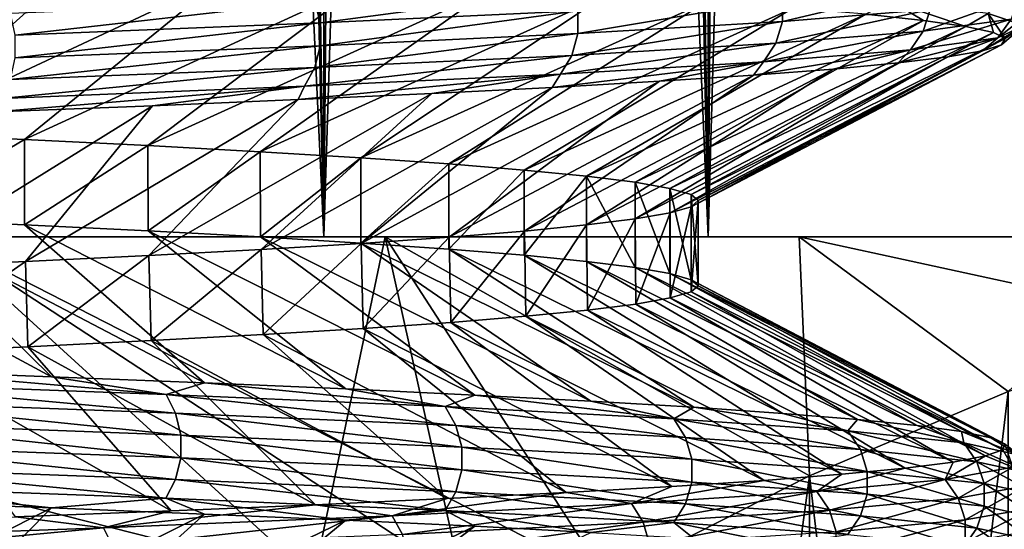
# Model space of a CAD drawing. Header units: metres. Extents: x -206 to 75, y -104 to 104.
# Tile 537 of 656: x 7.01 to 10.34, y -97.99 to -96.27. Entities that reach past the tile are written whole.
import ezdxf

# ---------------------------------------------------------------- set-up
doc = ezdxf.new("R2010")
doc.units = ezdxf.units.M
doc.layers.add('solid_01_1-CONSUMER_THERM_B_125288', color=7, linetype='CONTINUOUS')

msp = doc.modelspace()

# ---------------------------------------------------------------- linework, layer by layer
at = {"layer": 'solid_01_1-CONSUMER_THERM_B_125288'}
for points in [[(9.924696, -66.29213, 33.202896), (9.334572, -66.310913, 33.833046), (10.472326, -97, 32.535564)], [(10.472652, -66.273338, 32.535145), (9.924696, -66.29213, 33.202896), (10.472326, -97, 32.535564)], [(9.334572, -66.310913, 33.833046), (8.70451, -66.329842, 34.423283), (9.333823, -97, 33.833801)], [(9.334572, -66.310913, 33.833046), (9.333823, -97, 33.833801), (10.472326, -97, 32.535564)], [(8.036856, -66.348877, 34.97134), (7.334792, -66.367813, 35.474552), (8.0356, -97, 34.972301)], [(8.036856, -66.348877, 34.97134), (8.0356, -97, 34.972301), (9.333823, -97, 33.833801)], [(8.70451, -66.329842, 34.423283), (8.036856, -66.348877, 34.97134), (9.333823, -97, 33.833801)], [(6.601379, -66.386627, 35.93074), (6.599861, -97, 35.931606), (8.0356, -97, 34.972301)], [(7.334792, -66.367813, 35.474552), (6.601379, -66.386627, 35.93074), (8.0356, -97, 34.972301)], [(6.861451, -67.602783, 13.223454), (7.592083, -67.622009, 13.701839), (6.599802, -97, 13.068362)], [(7.592083, -67.622009, 13.701839), (8.035554, -97, 14.027665), (6.599802, -97, 13.068362)], [(7.592083, -67.622009, 13.701839), (8.289628, -67.641121, 14.227607), (8.035554, -97, 14.027665)], [(8.289628, -67.641121, 14.227607), (8.950852, -67.660118, 14.798338), (8.035554, -97, 14.027665)], [(8.950852, -67.660118, 14.798338), (9.333812, -97, 15.166187), (8.035554, -97, 14.027665)], [(8.950852, -67.660118, 14.798338), (9.572701, -67.679123, 15.411358), (9.333812, -97, 15.166187)], [(9.572701, -67.679123, 15.411358), (10.152977, -67.698326, 16.064537), (9.333812, -97, 15.166187)], [(10.152977, -67.698326, 16.064537), (10.472335, -97, 16.464445), (9.333812, -97, 15.166187)], [(10.152977, -67.698326, 16.064537), (10.688387, -67.717552, 16.754137), (10.472335, -97, 16.464445)], [(7.181138, -96.103943, 17.060204), (6.631403, -96.083305, 16.566256), (6.083558, -96.629677, 17.465775)], [(7.181138, -96.103943, 17.060204), (6.083558, -96.629677, 17.465775), (6.570078, -96.650322, 17.917898)], [(7.694052, -96.124626, 17.591721), (7.181138, -96.103943, 17.060204), (6.570078, -96.650322, 17.917898)], [(7.694052, -96.124626, 17.591721), (6.570078, -96.650322, 17.917898), (7.023375, -96.671112, 18.403919)], [(8.166102, -96.145248, 18.156355), (7.694052, -96.124626, 17.591721), (7.023375, -96.671112, 18.403919)], [(8.166102, -96.145248, 18.156355), (7.023375, -96.671112, 18.403919), (7.440848, -96.691872, 18.921131)], [(8.595643, -96.165749, 18.751865), (8.166102, -96.145248, 18.156355), (7.440848, -96.691872, 18.921131)], [(8.595643, -96.165749, 18.751865), (7.440848, -96.691872, 18.921131), (7.82047, -96.712448, 19.467083)], [(8.982946, -96.186256, 19.378645), (8.595643, -96.165749, 18.751865), (7.82047, -96.712448, 19.467083)], [(8.004701, -96.203979, 31.212729), (8.873345, -96.163048, 30.014732), (8.023379, -96.277542, 31.228394)], [(8.873345, -96.163048, 30.014732), (8.89405, -96.23661, 30.027603), (8.023379, -96.277542, 31.228394)], [(10.084843, -96.154739, 27.318592), (10.084778, -96.231621, 27.318577), (9.585243, -96.27256, 28.715313)], [(9.585304, -96.195671, 28.715338), (10.084843, -96.154739, 27.318592), (9.585243, -96.27256, 28.715313)], [(6.97597, -96.244911, 32.276634), (8.004701, -96.203979, 31.212729), (6.992249, -96.318481, 32.294785)], [(8.004701, -96.203979, 31.212729), (8.023379, -96.277542, 31.228394), (6.992249, -96.318481, 32.294785)], [(8.982946, -96.186256, 19.378645), (7.82047, -96.712448, 19.467083), (8.159877, -96.732925, 20.03834)], [(9.325616, -96.206848, 20.033243), (8.982946, -96.186256, 19.378645), (8.159877, -96.732925, 20.03834)], [(9.325616, -96.206848, 20.033243), (8.159877, -96.732925, 20.03834), (8.457811, -96.75351, 20.632774)], [(9.620849, -96.227509, 20.710567), (9.325616, -96.206848, 20.033243), (8.457811, -96.75351, 20.632774)], [(9.585304, -96.195671, 28.715338), (9.585243, -96.27256, 28.715313), (8.893992, -96.313492, 30.027569)], [(8.89405, -96.23661, 30.027603), (9.585304, -96.195671, 28.715338), (8.893992, -96.313492, 30.027569)], [(9.954123, -96.204605, 21.480486), (9.866684, -96.248184, 21.405897), (10.061693, -96.268745, 22.114645)], [(9.954123, -96.204605, 21.480486), (10.061693, -96.268745, 22.114645), (10.20561, -96.289238, 22.835783)], [(10.280709, -96.245544, 22.917105), (9.954123, -96.204605, 21.480486), (10.20561, -96.289238, 22.835783)], [(10.382282, -96.190689, 25.865561), (10.357993, -96.264221, 25.862368), (10.061185, -96.305153, 27.311983)], [(10.084778, -96.231621, 27.318577), (10.382282, -96.190689, 25.865561), (10.061185, -96.305153, 27.311983)], [(10.325249, -96.182343, 22.910246), (10.280709, -96.245544, 22.917105), (10.400903, -96.286476, 24.385698)], [(10.445962, -96.223282, 24.385202), (10.325249, -96.182343, 22.910246), (10.400903, -96.286476, 24.385698)], [(8.89405, -96.23661, 30.027603), (8.893992, -96.313492, 30.027569), (8.023327, -96.354431, 31.228354)], [(8.023379, -96.277542, 31.228394), (8.89405, -96.23661, 30.027603), (8.023327, -96.354431, 31.228354)], [(9.620849, -96.227509, 20.710567), (8.457811, -96.75351, 20.632774), (8.712423, -96.774246, 21.246742)], [(9.866684, -96.248184, 21.405897), (9.620849, -96.227509, 20.710567), (8.712423, -96.774246, 21.246742)], [(10.084778, -96.231621, 27.318577), (10.061185, -96.305153, 27.311983), (9.562818, -96.346092, 28.705452)], [(9.585243, -96.27256, 28.715313), (10.084778, -96.231621, 27.318577), (9.562818, -96.346092, 28.705452)], [(10.445962, -96.223282, 24.385202), (10.400903, -96.286476, 24.385698), (10.313314, -96.327415, 25.856489)], [(10.357993, -96.264221, 25.862368), (10.445962, -96.223282, 24.385202), (10.313314, -96.327415, 25.856489)], [(9.866684, -96.248184, 21.405897), (8.712423, -96.774246, 21.246742), (8.92256, -96.795059, 21.87742)], [(9.585243, -96.27256, 28.715313), (9.562818, -96.346092, 28.705452), (8.873183, -96.387032, 30.014639)], [(8.893992, -96.313492, 30.027569), (9.585243, -96.27256, 28.715313), (8.873183, -96.387032, 30.014639)], [(10.061693, -96.268745, 22.114645), (9.866684, -96.248184, 21.405897), (8.92256, -96.795059, 21.87742)], [(10.061693, -96.268745, 22.114645), (8.92256, -96.795059, 21.87742), (9.087169, -96.815742, 22.521776)], [(10.20561, -96.289238, 22.835783), (10.061693, -96.268745, 22.114645), (9.087169, -96.815742, 22.521776)], [(10.357993, -96.264221, 25.862368), (10.313314, -96.327415, 25.856489), (10.017787, -96.368347, 27.299854)], [(10.061185, -96.305153, 27.311983), (10.357993, -96.264221, 25.862368), (10.017787, -96.368347, 27.299854)], [(10.280709, -96.245544, 22.917105), (10.20561, -96.289238, 22.835783), (10.298114, -96.309784, 23.567898)], [(10.280709, -96.245544, 22.917105), (10.298114, -96.309784, 23.567898), (10.338351, -96.330406, 24.305708)], [(10.400903, -96.286476, 24.385698), (10.280709, -96.245544, 22.917105), (10.338351, -96.330406, 24.305708)], [(8.023379, -96.277542, 31.228394), (8.023327, -96.354431, 31.228354), (6.992202, -96.39537, 32.294735)], [(6.992249, -96.318481, 32.294785), (8.023379, -96.277542, 31.228394), (6.992202, -96.39537, 32.294735)], [(10.20561, -96.289238, 22.835783), (9.087169, -96.815742, 22.521776), (9.205188, -96.836212, 23.175419)], [(10.298114, -96.309784, 23.567898), (10.20561, -96.289238, 22.835783), (9.205188, -96.836212, 23.175419)], [(10.298114, -96.309784, 23.567898), (9.205188, -96.836212, 23.175419), (9.276275, -96.85672, 23.836121)], [(10.338351, -96.330406, 24.305708), (10.298114, -96.309784, 23.567898), (9.276275, -96.85672, 23.836121)], [(10.061185, -96.305153, 27.311983), (10.017787, -96.368347, 27.299854), (9.52157, -96.409286, 28.687313)], [(9.562818, -96.346092, 28.705452), (10.061185, -96.305153, 27.311983), (9.52157, -96.409286, 28.687313)], [(10.400903, -96.286476, 24.385698), (10.325988, -96.351097, 25.044498), (10.261306, -96.371727, 25.777643)], [(10.313314, -96.327415, 25.856489), (10.400903, -96.286476, 24.385698), (10.261306, -96.371727, 25.777643)], [(10.400903, -96.286476, 24.385698), (10.338351, -96.330406, 24.305708), (10.325988, -96.351097, 25.044498)], [(8.893992, -96.313492, 30.027569), (8.873183, -96.387032, 30.014639), (8.004554, -96.427971, 31.212612)], [(8.023327, -96.354431, 31.228354), (8.893992, -96.313492, 30.027569), (8.004554, -96.427971, 31.212612)], [(10.338351, -96.330406, 24.305708), (9.276275, -96.85672, 23.836121), (9.3, -96.877655, 24.5)], [(10.325988, -96.351097, 25.044498), (10.338351, -96.330406, 24.305708), (9.3, -96.877655, 24.5)], [(10.313314, -96.327415, 25.856489), (10.144802, -96.39222, 26.502321), (9.976313, -96.41272, 27.219378)], [(10.017787, -96.368347, 27.299854), (10.313314, -96.327415, 25.856489), (9.976313, -96.41272, 27.219378)], [(10.313314, -96.327415, 25.856489), (10.261306, -96.371727, 25.777643), (10.144802, -96.39222, 26.502321)], [(8.023327, -96.354431, 31.228354), (8.004554, -96.427971, 31.212612), (6.975841, -96.468903, 32.276497)], [(6.992202, -96.39537, 32.294735), (8.023327, -96.354431, 31.228354), (6.975841, -96.468903, 32.276497)], [(9.562818, -96.346092, 28.705452), (9.52157, -96.409286, 28.687313), (8.834912, -96.450218, 29.990852)], [(8.873183, -96.387032, 30.014639), (9.562818, -96.346092, 28.705452), (8.834912, -96.450218, 29.990852)], [(10.261306, -96.371727, 25.777643), (9.276275, -96.89814, 25.163868), (9.205251, -96.9189, 25.824142)], [(10.144802, -96.39222, 26.502321), (10.261306, -96.371727, 25.777643), (9.205251, -96.9189, 25.824142)], [(10.325988, -96.351097, 25.044498), (9.3, -96.877655, 24.5), (9.276275, -96.89814, 25.163868)], [(10.261306, -96.371727, 25.777643), (10.325988, -96.351097, 25.044498), (9.276275, -96.89814, 25.163868)], [(10.017787, -96.368347, 27.299854), (9.756529, -96.433311, 27.924793), (9.487118, -96.453964, 28.612787)], [(9.52157, -96.409286, 28.687313), (10.017787, -96.368347, 27.299854), (9.487118, -96.453964, 28.612787)], [(10.017787, -96.368347, 27.299854), (9.976313, -96.41272, 27.219378), (9.756529, -96.433311, 27.924793)], [(8.873183, -96.387032, 30.014639), (8.834912, -96.450218, 29.990852), (7.97003, -96.491158, 31.183661)], [(8.004554, -96.427971, 31.212612), (8.873183, -96.387032, 30.014639), (7.97003, -96.491158, 31.183661)], [(9.52157, -96.409286, 28.687313), (9.16999, -96.47464, 29.278711), (8.807355, -96.495216, 29.918318)], [(8.834912, -96.450218, 29.990852), (9.52157, -96.409286, 28.687313), (8.807355, -96.495216, 29.918318)], [(10.144802, -96.39222, 26.502321), (9.205251, -96.9189, 25.824142), (9.087406, -96.939438, 26.477133)], [(9.976313, -96.41272, 27.219378), (10.144802, -96.39222, 26.502321), (9.087406, -96.939438, 26.477133)], [(9.52157, -96.409286, 28.687313), (9.487118, -96.453964, 28.612787), (9.16999, -96.47464, 29.278711)], [(8.004554, -96.427971, 31.212612), (7.97003, -96.491158, 31.183661), (6.945755, -96.532089, 32.242958)], [(6.975841, -96.468903, 32.276497), (8.004554, -96.427971, 31.212612), (6.945755, -96.532089, 32.242958)], [(9.756529, -96.433311, 27.924793), (8.923129, -96.959892, 27.120644), (8.713289, -96.980453, 27.750937)], [(9.487118, -96.453964, 28.612787), (9.756529, -96.433311, 27.924793), (8.713289, -96.980453, 27.750937)], [(9.976313, -96.41272, 27.219378), (9.087406, -96.939438, 26.477133), (8.923129, -96.959892, 27.120644)], [(9.756529, -96.433311, 27.924793), (9.976313, -96.41272, 27.219378), (8.923129, -96.959892, 27.120644)], [(8.834912, -96.450218, 29.990852), (8.399911, -96.515709, 30.530399), (7.948414, -96.536247, 31.113834)], [(7.97003, -96.491158, 31.183661), (8.834912, -96.450218, 29.990852), (7.948414, -96.536247, 31.113834)], [(9.16999, -96.47464, 29.278711), (8.459013, -97.001175, 28.364597), (8.161707, -97.021957, 28.958311)], [(8.807355, -96.495216, 29.918318), (9.16999, -96.47464, 29.278711), (8.161707, -97.021957, 28.958311)], [(8.834912, -96.450218, 29.990852), (8.807355, -96.495216, 29.918318), (8.399911, -96.515709, 30.530399)], [(9.487118, -96.453964, 28.612787), (8.713289, -96.980453, 27.750937), (8.459013, -97.001175, 28.364597)], [(9.16999, -96.47464, 29.278711), (9.487118, -96.453964, 28.612787), (8.459013, -97.001175, 28.364597)], [(7.97003, -96.491158, 31.183661), (7.455711, -96.55687, 31.664602), (6.925162, -96.577553, 32.178825)], [(6.945755, -96.532089, 32.242958), (7.97003, -96.491158, 31.183661), (6.925162, -96.577553, 32.178825)], [(7.97003, -96.491158, 31.183661), (7.948414, -96.536247, 31.113834), (7.455711, -96.55687, 31.664602)], [(8.807355, -96.495216, 29.918318), (8.161707, -97.021957, 28.958311), (7.822987, -97.04261, 29.529003)], [(8.399911, -96.515709, 30.530399), (8.807355, -96.495216, 29.918318), (7.822987, -97.04261, 29.529003)], [(7.948414, -96.536247, 31.113834), (7.444111, -97.063095, 30.074514), (7.027207, -97.083588, 30.591663)], [(7.455711, -96.55687, 31.664602), (7.948414, -96.536247, 31.113834), (7.027207, -97.083588, 30.591663)], [(8.399911, -96.515709, 30.530399), (7.822987, -97.04261, 29.529003), (7.444111, -97.063095, 30.074514)], [(7.948414, -96.536247, 31.113834), (8.399911, -96.515709, 30.530399), (7.444111, -97.063095, 30.074514)], [(7.455711, -96.55687, 31.664602), (7.027207, -97.083588, 30.591663), (6.57448, -97.104225, 31.077705)], [(6.925162, -96.577553, 32.178825), (7.455711, -96.55687, 31.664602), (6.57448, -97.104225, 31.077705)], [(6.57025, -96.938461, 17.91807), (7.023375, -96.671112, 18.403919), (6.570078, -96.650322, 17.917898)], [(7.023435, -96.958969, 18.403988), (7.023375, -96.671112, 18.403919), (6.57025, -96.938461, 17.91807)], [(7.023435, -96.958969, 18.403988), (7.440848, -96.691872, 18.921131), (7.023375, -96.671112, 18.403919)], [(7.440934, -96.979462, 18.921246), (7.440848, -96.691872, 18.921131), (7.023435, -96.958969, 18.403988)], [(7.440934, -96.979462, 18.921246), (7.82047, -96.712448, 19.467083), (7.440848, -96.691872, 18.921131)], [(7.820702, -97.000153, 19.467443), (7.82047, -96.712448, 19.467083), (7.440934, -96.979462, 18.921246)], [(7.820702, -97.000153, 19.467443), (8.159877, -96.732925, 20.03834), (7.82047, -96.712448, 19.467083)], [(8.160104, -97.02095, 20.038755), (8.159877, -96.732925, 20.03834), (7.820702, -97.000153, 19.467443)], [(8.160104, -97.02095, 20.038755), (8.457811, -96.75351, 20.632774), (8.159877, -96.732925, 20.03834)], [(8.457841, -97.041679, 20.632839), (8.457811, -96.75351, 20.632774), (8.160104, -97.02095, 20.038755)], [(8.457841, -97.041679, 20.632839), (8.712423, -96.774246, 21.246742), (8.457811, -96.75351, 20.632774)], [(8.712438, -97.062263, 21.24678), (8.712423, -96.774246, 21.246742), (8.457841, -97.041679, 20.632839)], [(8.712438, -97.062263, 21.24678), (8.92256, -96.795059, 21.87742), (8.712423, -96.774246, 21.246742)], [(8.922569, -97.082748, 21.877451), (8.92256, -96.795059, 21.87742), (8.712438, -97.062263, 21.24678)], [(9.08709, -97.103302, 22.521412), (9.087169, -96.815742, 22.521776), (8.92256, -96.795059, 21.87742)], [(9.08709, -97.103302, 22.521412), (8.92256, -96.795059, 21.87742), (8.922569, -97.082748, 21.877451)], [(9.205113, -97.124046, 23.1749), (9.087169, -96.815742, 22.521776), (9.08709, -97.103302, 22.521412)], [(9.205113, -97.124046, 23.1749), (9.205188, -96.836212, 23.175419), (9.087169, -96.815742, 22.521776)], [(9.276245, -97.144844, 23.835714), (9.205188, -96.836212, 23.175419), (9.205113, -97.124046, 23.1749)], [(9.276245, -97.144844, 23.835714), (9.276275, -96.85672, 23.836121), (9.205188, -96.836212, 23.175419)], [(9.3, -97.165199, 24.5), (9.276275, -96.85672, 23.836121), (9.276245, -97.144844, 23.835714)], [(9.3, -97.165199, 24.5), (9.3, -96.877655, 24.5), (9.276275, -96.85672, 23.836121)], [(9.206059, -97.206306, 25.818514), (9.205251, -96.9189, 25.824142), (9.276275, -96.89814, 25.163868)], [(9.206059, -97.206306, 25.818514), (9.276275, -96.89814, 25.163868), (9.276437, -97.185951, 25.161606)], [(9.276437, -97.185951, 25.161606), (9.276275, -96.89814, 25.163868), (9.3, -96.877655, 24.5)], [(9.276437, -97.185951, 25.161606), (9.3, -96.877655, 24.5), (9.3, -97.165199, 24.5)], [(6.083389, -96.917801, 17.46563), (6.560639, -97.451889, 16.507561), (7.114526, -97.472557, 16.996502)], [(6.57025, -96.938461, 17.91807), (6.083389, -96.917801, 17.46563), (7.114526, -97.472557, 16.996502)], [(6.57025, -96.938461, 17.91807), (7.114526, -97.472557, 16.996502), (7.632226, -97.493156, 17.523603)], [(7.023435, -96.958969, 18.403988), (6.57025, -96.938461, 17.91807), (7.632226, -97.493156, 17.523603)], [(8.926616, -97.247505, 27.108742), (8.923129, -96.959892, 27.120644), (9.087406, -96.939438, 26.477133)], [(8.926616, -97.247505, 27.108742), (9.087406, -96.939438, 26.477133), (9.089315, -97.226822, 26.468336)], [(9.089315, -97.226822, 26.468336), (9.087406, -96.939438, 26.477133), (9.205251, -96.9189, 25.824142)], [(9.089315, -97.226822, 26.468336), (9.205251, -96.9189, 25.824142), (9.206059, -97.206306, 25.818514)], [(7.023435, -96.958969, 18.403988), (7.632226, -97.493156, 17.523603), (8.109982, -97.51368, 18.084883)], [(7.440934, -96.979462, 18.921246), (7.023435, -96.958969, 18.403988), (8.109982, -97.51368, 18.084883)], [(8.718343, -97.268173, 27.73736), (8.713289, -96.980453, 27.750937), (8.923129, -96.959892, 27.120644)], [(8.718343, -97.268173, 27.73736), (8.923129, -96.959892, 27.120644), (8.926616, -97.247505, 27.108742)], [(1.72316, -97, 37.587044), (6.731843, -97, 37.90456), (8.242769, -97, 37.03223)], [(3.416506, -97, 37.250195), (1.72316, -97, 37.587044), (8.242769, -97, 37.03223)], [(3.416415, -97, 11.74978), (8.242769, -97, 11.967772), (6.731843, -97, 11.095438)], [(3.416415, -97, 11.74978), (5.051296, -97, 12.304746), (8.242769, -97, 11.967772)], [(5.051363, -97, 36.695225), (3.416506, -97, 37.250195), (8.242769, -97, 37.03223)], [(5.051296, -97, 12.304746), (9.641933, -97, 13.009434), (8.242769, -97, 11.967772)], [(5.051296, -97, 12.304746), (6.599802, -97, 13.068362), (9.641933, -97, 13.009434)], [(5.051363, -97, 36.695225), (8.242769, -97, 37.03223), (9.641933, -97, 35.990566)], [(6.599861, -97, 35.931606), (5.051363, -97, 36.695225), (9.641933, -97, 35.990566)], [(6.599802, -97, 13.068362), (8.035554, -97, 14.027665), (9.641933, -97, 13.009434)], [(6.599861, -97, 35.931606), (9.641933, -97, 35.990566), (10.910565, -97, 34.793667)], [(8.0356, -97, 34.972301), (6.599861, -97, 35.931606), (10.910565, -97, 34.793667)], [(6.731843, -97, 37.90456), (6.627181, -97.807571, 39.5), (8, -98.154701, 39.5)], [(6.731843, -97, 11.095438), (8, -98.154701, 9.5), (6.627191, -97.807571, 9.5)], [(6.731843, -97, 11.095438), (8.242769, -97, 11.967772), (8, -98.154701, 9.5)], [(8.5, -98.154701, 39.222431), (6.731843, -97, 37.90456), (8, -98.154701, 39.5)], [(8.990381, -98.154701, 38.928204), (8.242769, -97, 37.03223), (6.731843, -97, 37.90456)], [(8.5, -98.154701, 39.222431), (8.990381, -98.154701, 38.928204), (6.731843, -97, 37.90456)], [(7.440934, -96.979462, 18.921246), (8.109982, -97.51368, 18.084883), (8.545165, -97.53418, 18.676977)], [(7.820702, -97.000153, 19.467443), (7.440934, -96.979462, 18.921246), (8.545165, -97.53418, 18.676977)], [(7.820702, -97.000153, 19.467443), (8.545165, -97.53418, 18.676977), (8.937384, -97.554787, 19.299364)], [(8.160104, -97.02095, 20.038755), (7.820702, -97.000153, 19.467443), (8.937384, -97.554787, 19.299364)], [(8.242769, -97, 11.967772), (8.5, -98.154701, 9.777568), (8, -98.154701, 9.5)], [(8.035554, -97, 14.027665), (10.910565, -97, 14.206334), (9.641933, -97, 13.009434)], [(8.035554, -97, 14.027665), (9.333812, -97, 15.166187), (10.910565, -97, 14.206334)], [(9.333823, -97, 33.833801), (8.0356, -97, 34.972301), (10.910565, -97, 34.793667)], [(8.168172, -97.30925, 28.946455), (8.161707, -97.021957, 28.958311), (8.459013, -97.001175, 28.364597)], [(8.168172, -97.30925, 28.946455), (8.459013, -97.001175, 28.364597), (8.465028, -97.288757, 28.351402)], [(8.242769, -97, 11.967772), (8.990381, -98.154701, 10.071796), (8.5, -98.154701, 9.777568)], [(8.242769, -97, 11.967772), (9.67679, -97.807571, 11.260693), (8.990381, -98.154701, 10.071796)], [(8.242769, -97, 11.967772), (9.641933, -97, 13.009434), (9.67679, -97.807571, 11.260693)], [(9.676785, -97.807571, 37.739315), (9.641933, -97, 35.990566), (8.242769, -97, 37.03223)], [(8.990381, -98.154701, 38.928204), (9.676785, -97.807571, 37.739315), (8.242769, -97, 37.03223)], [(8.465028, -97.288757, 28.351402), (8.459013, -97.001175, 28.364597), (8.713289, -96.980453, 27.750937)], [(8.465028, -97.288757, 28.351402), (8.713289, -96.980453, 27.750937), (8.718343, -97.268173, 27.73736)], [(9.333812, -97, 15.166187), (12.031728, -97, 15.54246), (10.910565, -97, 14.206334)], [(9.333812, -97, 15.166187), (10.472335, -97, 16.464445), (12.031728, -97, 15.54246)], [(9.333823, -97, 33.833801), (10.910565, -97, 34.793667), (12.031728, -97, 33.457539)], [(10.472326, -97, 32.535564), (9.333823, -97, 33.833801), (12.031728, -97, 33.457539)], [(9.641933, -97, 13.009434), (10.348061, -97.521751, 12.423368), (9.67679, -97.807571, 11.260693)], [(9.641933, -97, 13.009434), (10.910565, -97, 14.206334), (10.348061, -97.521751, 12.423368)], [(11.010784, -97.296593, 35.428764), (10.910565, -97, 34.793667), (9.641933, -97, 35.990566)], [(10.348054, -97.521751, 36.576645), (11.010784, -97.296593, 35.428764), (9.641933, -97, 35.990566)], [(9.676785, -97.807571, 37.739315), (10.348054, -97.521751, 36.576645), (9.641933, -97, 35.990566)], [(7.829805, -97.329796, 29.518381), (7.822987, -97.04261, 29.529003), (8.161707, -97.021957, 28.958311)], [(7.829805, -97.329796, 29.518381), (8.161707, -97.021957, 28.958311), (8.168172, -97.30925, 28.946455)], [(8.160104, -97.02095, 20.038755), (8.937384, -97.554787, 19.299364), (9.285516, -97.57547, 19.950403)], [(8.457841, -97.041679, 20.632839), (8.160104, -97.02095, 20.038755), (9.285516, -97.57547, 19.950403)], [(8.457841, -97.041679, 20.632839), (9.285516, -97.57547, 19.950403), (9.586763, -97.596107, 20.625286)], [(8.712438, -97.062263, 21.24678), (8.457841, -97.041679, 20.632839), (9.586763, -97.596107, 20.625286)], [(7.034952, -97.371338, 30.582718), (7.027207, -97.083588, 30.591663), (7.444111, -97.063095, 30.074514)], [(7.034952, -97.371338, 30.582718), (7.444111, -97.063095, 30.074514), (7.451407, -97.35054, 30.064758)], [(7.451407, -97.35054, 30.064758), (7.444111, -97.063095, 30.074514), (7.822987, -97.04261, 29.529003)], [(7.451407, -97.35054, 30.064758), (7.822987, -97.04261, 29.529003), (7.829805, -97.329796, 29.518381)], [(8.712438, -97.062263, 21.24678), (9.586763, -97.596107, 20.625286), (9.839038, -97.616676, 21.319368)], [(8.922569, -97.082748, 21.877451), (8.712438, -97.062263, 21.24678), (9.839038, -97.616676, 21.319368)], [(6.582528, -97.392014, 31.069653), (6.57448, -97.104225, 31.077705), (7.027207, -97.083588, 30.591663)], [(6.582528, -97.392014, 31.069653), (7.027207, -97.083588, 30.591663), (7.034952, -97.371338, 30.582718)], [(8.922569, -97.082748, 21.877451), (9.839038, -97.616676, 21.319368), (10.040402, -97.637154, 22.026661)], [(9.08709, -97.103302, 22.521412), (8.922569, -97.082748, 21.877451), (10.040402, -97.637154, 22.026661)], [(9.08709, -97.103302, 22.521412), (10.040402, -97.637154, 22.026661), (10.190586, -97.657692, 22.745617)], [(9.205113, -97.124046, 23.1749), (9.08709, -97.103302, 22.521412), (10.190586, -97.657692, 22.745617)], [(9.205113, -97.124046, 23.1749), (10.190586, -97.657692, 22.745617), (10.289482, -97.67836, 23.476345)], [(9.276245, -97.144844, 23.835714), (9.205113, -97.124046, 23.1749), (10.289482, -97.67836, 23.476345)], [(9.276245, -97.144844, 23.835714), (10.289482, -97.67836, 23.476345), (10.336201, -97.699028, 24.213652)], [(9.3, -97.165199, 24.5), (9.276245, -97.144844, 23.835714), (10.336201, -97.699028, 24.213652)], [(9.276437, -97.185951, 25.161606), (9.3, -97.165199, 24.5), (10.330352, -97.719635, 24.952429)], [(9.3, -97.165199, 24.5), (10.336201, -97.699028, 24.213652), (10.330352, -97.719635, 24.952429)], [(9.089315, -97.226822, 26.468336), (9.206059, -97.206306, 25.818514), (10.161821, -97.760666, 26.414375)], [(9.206059, -97.206306, 25.818514), (9.276437, -97.185951, 25.161606), (10.272038, -97.740166, 25.687696)], [(9.206059, -97.206306, 25.818514), (10.272038, -97.740166, 25.687696), (10.161821, -97.760666, 26.414375)], [(9.276437, -97.185951, 25.161606), (10.330352, -97.719635, 24.952429), (10.272038, -97.740166, 25.687696)], [(8.926616, -97.247505, 27.108742), (9.089315, -97.226822, 26.468336), (9.999929, -97.78125, 27.13154)], [(9.089315, -97.226822, 26.468336), (10.161821, -97.760666, 26.414375), (9.999929, -97.78125, 27.13154)], [(8.465028, -97.288757, 28.351402), (8.718343, -97.268173, 27.73736), (9.523097, -97.822578, 28.528643)], [(8.718343, -97.268173, 27.73736), (8.926616, -97.247505, 27.108742), (9.786585, -97.801933, 27.838032)], [(8.718343, -97.268173, 27.73736), (9.786585, -97.801933, 27.838032), (9.523097, -97.822578, 28.528643)], [(8.926616, -97.247505, 27.108742), (9.999929, -97.78125, 27.13154), (9.786585, -97.801933, 27.838032)], [(8.168172, -97.30925, 28.946455), (8.465028, -97.288757, 28.351402), (9.211422, -97.843147, 29.198143)], [(8.465028, -97.288757, 28.351402), (9.523097, -97.822578, 28.528643), (9.211422, -97.843147, 29.198143)], [(7.451407, -97.35054, 30.064758), (7.829805, -97.329796, 29.518381), (8.452543, -97.884178, 30.456558)], [(7.829805, -97.329796, 29.518381), (8.168172, -97.30925, 28.946455), (8.854098, -97.86364, 29.841541)], [(7.829805, -97.329796, 29.518381), (8.854098, -97.86364, 29.841541), (8.452543, -97.884178, 30.456558)], [(8.168172, -97.30925, 28.946455), (9.211422, -97.843147, 29.198143), (8.854098, -97.86364, 29.841541)], [(6.582528, -97.392014, 31.069653), (7.034952, -97.371338, 30.582718), (7.519069, -97.925499, 31.59807)], [(7.034952, -97.371338, 30.582718), (7.451407, -97.35054, 30.064758), (8.006755, -97.904823, 31.043196)], [(7.034952, -97.371338, 30.582718), (8.006755, -97.904823, 31.043196), (7.519069, -97.925499, 31.59807)], [(7.451407, -97.35054, 30.064758), (8.452543, -97.884178, 30.456558), (8.006755, -97.904823, 31.043196)], [(6.582528, -97.392014, 31.069653), (7.519069, -97.925499, 31.59807), (6.993036, -97.946106, 32.116962)], [(7.501882, -97.532516, 17.294447), (6.560639, -97.451889, 16.507561), (6.408555, -97.491577, 16.30652)], [(7.501882, -97.532516, 17.294447), (7.114526, -97.472557, 16.996502), (6.560639, -97.451889, 16.507561)], [(7.501882, -97.532516, 17.294447), (7.632226, -97.493156, 17.523603), (7.114526, -97.472557, 16.996502)], [(6.408555, -97.491577, 16.30652), (6.436246, -97.554802, 16.271116), (7.534297, -97.595734, 17.263311)], [(7.501882, -97.532516, 17.294447), (6.408555, -97.491577, 16.30652), (7.534297, -97.595734, 17.263311)], [(8.445179, -97.573448, 18.426313), (7.632226, -97.493156, 17.523603), (7.501882, -97.532516, 17.294447)], [(8.445179, -97.573448, 18.426313), (8.109982, -97.51368, 18.084883), (7.632226, -97.493156, 17.523603)], [(7.501882, -97.532516, 17.294447), (7.534297, -97.595734, 17.263311), (8.481669, -97.636665, 18.40007)], [(8.445179, -97.573448, 18.426313), (7.501882, -97.532516, 17.294447), (8.481669, -97.636665, 18.40007)], [(8.445179, -97.573448, 18.426313), (8.545165, -97.53418, 18.676977), (8.109982, -97.51368, 18.084883)], [(9.218114, -97.614388, 19.680662), (8.545165, -97.53418, 18.676977), (8.445179, -97.573448, 18.426313)], [(9.218114, -97.614388, 19.680662), (8.937384, -97.554787, 19.299364), (8.545165, -97.53418, 18.676977)], [(9.676785, -97.807571, 37.739315), (10.348061, -103.478249, 36.576633), (10.348054, -97.521751, 36.576645)], [(10.348061, -97.521751, 12.423368), (10.348054, -103.478249, 12.423355), (9.676786, -103.192429, 11.260685)], [(10.348061, -97.521751, 12.423368), (9.676786, -103.192429, 11.260685), (9.67679, -97.807571, 11.260693)], [(6.436246, -97.554802, 16.271116), (6.451281, -97.628403, 16.251896), (7.551898, -97.669334, 17.246408)], [(7.534297, -97.595734, 17.263311), (6.436246, -97.554802, 16.271116), (7.551898, -97.669334, 17.246408)], [(8.445179, -97.573448, 18.426313), (8.481669, -97.636665, 18.40007), (9.257943, -97.677605, 19.65984)], [(9.218114, -97.614388, 19.680662), (8.445179, -97.573448, 18.426313), (9.257943, -97.677605, 19.65984)], [(9.218114, -97.614388, 19.680662), (9.285516, -97.57547, 19.950403), (8.937384, -97.554787, 19.299364)], [(7.534297, -97.595734, 17.263311), (7.551898, -97.669334, 17.246408), (8.501484, -97.710274, 18.38582)], [(8.481669, -97.636665, 18.40007), (7.534297, -97.595734, 17.263311), (8.501484, -97.710274, 18.38582)], [(9.806673, -97.655319, 21.031582), (9.285516, -97.57547, 19.950403), (9.218114, -97.614388, 19.680662)], [(9.806673, -97.655319, 21.031582), (9.586763, -97.596107, 20.625286), (9.285516, -97.57547, 19.950403)], [(9.806673, -97.655319, 21.031582), (9.839038, -97.616676, 21.319368), (9.586763, -97.596107, 20.625286)], [(6.451281, -97.628403, 16.251896), (6.451241, -97.705338, 16.251951), (7.55185, -97.746277, 17.246456)], [(7.551898, -97.669334, 17.246408), (6.451281, -97.628403, 16.251896), (7.55185, -97.746277, 17.246456)], [(8.481669, -97.636665, 18.40007), (8.501484, -97.710274, 18.38582), (9.279572, -97.751205, 19.648533)], [(9.257943, -97.677605, 19.65984), (8.481669, -97.636665, 18.40007), (9.279572, -97.751205, 19.648533)], [(9.218114, -97.614388, 19.680662), (9.257943, -97.677605, 19.65984), (9.849045, -97.718536, 21.016596)], [(9.806673, -97.655319, 21.031582), (9.218114, -97.614388, 19.680662), (9.849045, -97.718536, 21.016596)], [(10.198779, -97.696259, 22.451797), (9.839038, -97.616676, 21.319368), (9.806673, -97.655319, 21.031582)], [(10.198779, -97.696259, 22.451797), (10.040402, -97.637154, 22.026661), (9.839038, -97.616676, 21.319368)], [(10.198779, -97.696259, 22.451797), (10.190586, -97.657692, 22.745617), (10.040402, -97.637154, 22.026661)], [(7.551898, -97.669334, 17.246408), (7.55185, -97.746277, 17.246456), (8.50143, -97.787216, 18.385862)], [(8.501484, -97.710274, 18.38582), (7.551898, -97.669334, 17.246408), (8.50143, -97.787216, 18.385862)], [(9.806673, -97.655319, 21.031582), (9.849045, -97.718536, 21.016596), (10.242844, -97.759468, 22.442947)], [(10.198779, -97.696259, 22.451797), (9.806673, -97.655319, 21.031582), (10.242844, -97.759468, 22.442947)], [(10.385251, -97.73719, 23.913383), (10.289482, -97.67836, 23.476345), (10.190586, -97.657692, 22.745617)], [(10.385251, -97.73719, 23.913383), (10.190586, -97.657692, 22.745617), (10.198779, -97.696259, 22.451797)], [(6.451241, -97.705338, 16.251951), (6.436131, -97.778908, 16.271273), (7.534161, -97.819847, 17.263449)], [(7.55185, -97.746277, 17.246456), (6.451241, -97.705338, 16.251951), (7.534161, -97.819847, 17.263449)], [(9.257943, -97.677605, 19.65984), (9.279572, -97.751205, 19.648533), (9.872054, -97.792145, 21.008459)], [(9.849045, -97.718536, 21.016596), (9.257943, -97.677605, 19.65984), (9.872054, -97.792145, 21.008459)], [(10.198779, -97.696259, 22.451797), (10.242844, -97.759468, 22.442947), (10.43012, -97.800407, 23.910849)], [(10.385251, -97.73719, 23.913383), (10.198779, -97.696259, 22.451797), (10.43012, -97.800407, 23.910849)], [(10.385251, -97.73719, 23.913383), (10.336201, -97.699028, 24.213652), (10.289482, -97.67836, 23.476345)], [(10.36425, -97.77813, 25.386778), (10.330352, -97.719635, 24.952429), (10.336201, -97.699028, 24.213652)], [(8.501484, -97.710274, 18.38582), (8.50143, -97.787216, 18.385862), (9.279511, -97.828148, 19.648567)], [(9.279572, -97.751205, 19.648533), (8.501484, -97.710274, 18.38582), (9.279511, -97.828148, 19.648567)], [(9.849045, -97.718536, 21.016596), (9.872054, -97.792145, 21.008459), (10.266774, -97.833076, 22.438143)], [(10.242844, -97.759468, 22.442947), (9.849045, -97.718536, 21.016596), (10.266774, -97.833076, 22.438143)], [(10.135187, -97.819061, 26.842173), (10.161821, -97.760666, 26.414375), (10.272038, -97.740166, 25.687696)], [(10.135187, -97.819061, 26.842173), (10.272038, -97.740166, 25.687696), (10.36425, -97.77813, 25.386778)], [(10.36425, -97.77813, 25.386778), (10.272038, -97.740166, 25.687696), (10.330352, -97.719635, 24.952429)], [(7.55185, -97.746277, 17.246456), (7.534161, -97.819847, 17.263449), (8.481515, -97.860786, 18.400187)], [(8.50143, -97.787216, 18.385862), (7.55185, -97.746277, 17.246456), (8.481515, -97.860786, 18.400187)], [(9.279572, -97.751205, 19.648533), (9.279511, -97.828148, 19.648567), (9.87199, -97.869087, 21.008484)], [(9.872054, -97.792145, 21.008459), (9.279572, -97.751205, 19.648533), (9.87199, -97.869087, 21.008484)], [(10.135187, -97.819061, 26.842173), (9.999929, -97.78125, 27.13154), (10.161821, -97.760666, 26.414375)], [(10.242844, -97.759468, 22.442947), (10.266774, -97.833076, 22.438143), (10.454488, -97.874008, 23.909473)], [(10.43012, -97.800407, 23.910849), (10.242844, -97.759468, 22.442947), (10.454488, -97.874008, 23.909473)], [(6.436131, -97.778908, 16.271273), (6.408393, -97.842033, 16.306734), (7.501692, -97.882965, 17.294636)], [(7.534161, -97.819847, 17.263449), (6.436131, -97.778908, 16.271273), (7.501692, -97.882965, 17.294636)], [(6.627181, -97.807571, 39.5), (6.62719, -103.192429, 39.5), (8, -102.845299, 39.5)], [(6.627181, -97.807571, 39.5), (8, -102.845299, 39.5), (8, -98.154701, 39.5)], [(6.627191, -97.807571, 9.5), (8, -98.154701, 9.5), (6.627182, -103.192429, 9.5)], [(8.50143, -97.787216, 18.385862), (8.481515, -97.860786, 18.400187), (9.257773, -97.901726, 19.659933)], [(9.279511, -97.828148, 19.648567), (8.50143, -97.787216, 18.385862), (9.257773, -97.901726, 19.659933)], [(9.67679, -97.807571, 11.260693), (9.676786, -103.192429, 11.260685), (8.990381, -102.845299, 10.071796)], [(9.67679, -97.807571, 11.260693), (8.990381, -102.845299, 10.071796), (8.990381, -98.154701, 10.071796)], [(8.990381, -98.154701, 38.928204), (9.67679, -103.192429, 37.739307), (9.676785, -97.807571, 37.739315)], [(9.70206, -97.860001, 28.250572), (9.523097, -97.822578, 28.528643), (9.786585, -97.801933, 27.838032)], [(9.676785, -97.807571, 37.739315), (9.67679, -103.192429, 37.739307), (10.348061, -103.478249, 36.576633)], [(9.70206, -97.860001, 28.250572), (9.786585, -97.801933, 27.838032), (9.999929, -97.78125, 27.13154)], [(9.70206, -97.860001, 28.250572), (9.999929, -97.78125, 27.13154), (10.135187, -97.819061, 26.842173)], [(9.872054, -97.792145, 21.008459), (9.87199, -97.869087, 21.008484), (10.266707, -97.910019, 22.438158)], [(10.266774, -97.833076, 22.438143), (9.872054, -97.792145, 21.008459), (10.266707, -97.910019, 22.438158)], [(10.135187, -97.819061, 26.842173), (10.36425, -97.77813, 25.386778), (10.178974, -97.882271, 26.852291)], [(10.36425, -97.77813, 25.386778), (10.409027, -97.841339, 25.390608), (10.178974, -97.882271, 26.852291)], [(7.534161, -97.819847, 17.263449), (7.501692, -97.882965, 17.294636), (8.444964, -97.923904, 18.426474)], [(8.481515, -97.860786, 18.400187), (7.534161, -97.819847, 17.263449), (8.444964, -97.923904, 18.426474)], [(9.075212, -97.900932, 29.584089), (9.211422, -97.843147, 29.198143), (9.523097, -97.822578, 28.528643)], [(9.075212, -97.900932, 29.584089), (9.523097, -97.822578, 28.528643), (9.70206, -97.860001, 28.250572)], [(9.279511, -97.828148, 19.648567), (9.257773, -97.901726, 19.659933), (9.848863, -97.942657, 21.016666)], [(9.87199, -97.869087, 21.008484), (9.279511, -97.828148, 19.648567), (9.848863, -97.942657, 21.016666)], [(9.70206, -97.860001, 28.250572), (10.135187, -97.819061, 26.842173), (9.743975, -97.92321, 28.266775)], [(10.135187, -97.819061, 26.842173), (10.178974, -97.882271, 26.852291), (9.743975, -97.92321, 28.266775)], [(10.266774, -97.833076, 22.438143), (10.266707, -97.910019, 22.438158), (10.454419, -97.950958, 23.909481)], [(10.454488, -97.874008, 23.909473), (10.266774, -97.833076, 22.438143), (10.454419, -97.950958, 23.909481)], [(6.408393, -97.842033, 16.306734), (6.560618, -97.89505, 16.507542), (7.114493, -97.915649, 16.996471)], [(7.501692, -97.882965, 17.294636), (6.408393, -97.842033, 16.306734), (7.114493, -97.915649, 16.996471)], [(8.2658, -97.941872, 30.815142), (8.452543, -97.884178, 30.456558), (8.854098, -97.86364, 29.841541)], [(8.2658, -97.941872, 30.815142), (8.854098, -97.86364, 29.841541), (9.075212, -97.900932, 29.584089)], [(8.481515, -97.860786, 18.400187), (8.444964, -97.923904, 18.426474), (9.217878, -97.964836, 19.680792)], [(9.257773, -97.901726, 19.659933), (8.481515, -97.860786, 18.400187), (9.217878, -97.964836, 19.680792)], [(9.075212, -97.900932, 29.584089), (8.854098, -97.86364, 29.841541), (9.211422, -97.843147, 29.198143)], [(9.075212, -97.900932, 29.584089), (9.70206, -97.860001, 28.250572), (9.114418, -97.964142, 29.606052)], [(9.70206, -97.860001, 28.250572), (9.743975, -97.92321, 28.266775), (9.114418, -97.964142, 29.606052)], [(9.87199, -97.869087, 21.008484), (9.848863, -97.942657, 21.016666), (10.242654, -97.983597, 22.442989)], [(10.266707, -97.910019, 22.438158), (9.87199, -97.869087, 21.008484), (10.242654, -97.983597, 22.442989)], [(10.178974, -97.882271, 26.852291), (10.409027, -97.841339, 25.390608), (10.202757, -97.955879, 26.85779)], [(10.409027, -97.841339, 25.390608), (10.433347, -97.914948, 25.392691), (10.202757, -97.955879, 26.85779)], [(7.114493, -97.915649, 16.996471), (6.560618, -97.89505, 16.507542), (6.083382, -98.443985, 17.465622)], [(7.501692, -97.882965, 17.294636), (7.114493, -97.915649, 16.996471), (7.6322, -97.936317, 17.523575)], [(7.290271, -97.982811, 31.919525), (7.519069, -97.925499, 31.59807), (8.006755, -97.904823, 31.043196)], [(7.290271, -97.982811, 31.919525), (8.006755, -97.904823, 31.043196), (8.2658, -97.941872, 30.815142)], [(7.501692, -97.882965, 17.294636), (7.6322, -97.936317, 17.523575), (8.109967, -97.956978, 18.084866)], [(8.444964, -97.923904, 18.426474), (7.501692, -97.882965, 17.294636), (8.109967, -97.956978, 18.084866)], [(8.2658, -97.941872, 30.815142), (8.006755, -97.904823, 31.043196), (8.452543, -97.884178, 30.456558)], [(8.2658, -97.941872, 30.815142), (9.075212, -97.900932, 29.584089), (8.301509, -98.005074, 30.842422)], [(9.075212, -97.900932, 29.584089), (9.114418, -97.964142, 29.606052), (8.301509, -98.005074, 30.842422)], [(9.257773, -97.901726, 19.659933), (9.217878, -97.964836, 19.680792), (9.806422, -98.005775, 21.031675)], [(9.848863, -97.942657, 21.016666), (9.257773, -97.901726, 19.659933), (9.806422, -98.005775, 21.031675)], [(9.743975, -97.92321, 28.266775), (10.178974, -97.882271, 26.852291), (9.766742, -97.996819, 28.275578)], [(10.178974, -97.882271, 26.852291), (10.202757, -97.955879, 26.85779), (9.766742, -97.996819, 28.275578)], [(7.114493, -97.915649, 16.996471), (6.083382, -98.443985, 17.465622), (6.570255, -98.464592, 17.918074)], [(7.6322, -97.936317, 17.523575), (7.114493, -97.915649, 16.996471), (6.570255, -98.464592, 17.918074)], [(7.6322, -97.936317, 17.523575), (6.570255, -98.464592, 17.918074), (7.023442, -98.485352, 18.403996)], [(7.290271, -97.982811, 31.919525), (6.993036, -97.946106, 32.116962), (7.519069, -97.925499, 31.59807)], [(8.109967, -97.956978, 18.084866), (7.6322, -97.936317, 17.523575), (7.023442, -98.485352, 18.403996)], [(8.444964, -97.923904, 18.426474), (8.109967, -97.956978, 18.084866), (8.545154, -97.977524, 18.67696)], [(8.444964, -97.923904, 18.426474), (8.545154, -97.977524, 18.67696), (8.937367, -97.998016, 19.299335)], [(9.217878, -97.964836, 19.680792), (8.444964, -97.923904, 18.426474), (8.937367, -97.998016, 19.299335)], [(9.114418, -97.964142, 29.606052), (9.743975, -97.92321, 28.266775), (9.135715, -98.03775, 29.617985)], [(9.743975, -97.92321, 28.266775), (9.766742, -97.996819, 28.275578), (9.135715, -98.03775, 29.617985)], [(10.433347, -97.914948, 25.392691), (10.433278, -97.991898, 25.392687), (10.202689, -98.032829, 26.857777)], [(10.202757, -97.955879, 26.85779), (10.433347, -97.914948, 25.392691), (10.202689, -98.032829, 26.857777)], [(10.266707, -97.910019, 22.438158), (10.242654, -97.983597, 22.442989), (10.429926, -98.024536, 23.910866)], [(10.454419, -97.950958, 23.909481), (10.266707, -97.910019, 22.438158), (10.429926, -98.024536, 23.910866)], [(6.169169, -98.023743, 32.875645), (6.993036, -97.946106, 32.116962), (7.290271, -97.982811, 31.919525)], [(8.109967, -97.956978, 18.084866), (7.023442, -98.485352, 18.403996), (7.44094, -98.506149, 18.921253)], [(7.290271, -97.982811, 31.919525), (8.2658, -97.941872, 30.815142), (7.321764, -98.046005, 31.951576)], [(8.2658, -97.941872, 30.815142), (8.301509, -98.005074, 30.842422), (7.321764, -98.046005, 31.951576)], [(8.545154, -97.977524, 18.67696), (8.109967, -97.956978, 18.084866), (7.44094, -98.506149, 18.921253)], [(8.301509, -98.005074, 30.842422), (9.114418, -97.964142, 29.606052), (8.320906, -98.07869, 30.857244)], [(9.114418, -97.964142, 29.606052), (9.135715, -98.03775, 29.617985), (8.320906, -98.07869, 30.857244)], [(9.217878, -97.964836, 19.680792), (8.937367, -97.998016, 19.299335), (9.285491, -98.01857, 19.95035)], [(9.217878, -97.964836, 19.680792), (9.285491, -98.01857, 19.95035), (9.586738, -98.039215, 20.625225)], [(9.806422, -98.005775, 21.031675), (9.217878, -97.964836, 19.680792), (9.586738, -98.039215, 20.625225)], [(10.202757, -97.955879, 26.85779), (10.202689, -98.032829, 26.857777), (9.766677, -98.073769, 28.275555)], [(9.766742, -97.996819, 28.275578), (10.202757, -97.955879, 26.85779), (9.766677, -98.073769, 28.275555)], [(9.848863, -97.942657, 21.016666), (9.806422, -98.005775, 21.031675), (10.198518, -98.046707, 22.451853)], [(10.242654, -97.983597, 22.442989), (9.848863, -97.942657, 21.016666), (10.198518, -98.046707, 22.451853)], [(6.169169, -98.023743, 32.875645), (7.290271, -97.982811, 31.919525), (6.195819, -98.086945, 32.911823)], [(7.290271, -97.982811, 31.919525), (7.321764, -98.046005, 31.951576), (6.195819, -98.086945, 32.911823)], [(8.545154, -97.977524, 18.67696), (7.44094, -98.506149, 18.921253), (7.820709, -98.526787, 19.467455)], [(8.937367, -97.998016, 19.299335), (8.545154, -97.977524, 18.67696), (7.820709, -98.526787, 19.467455)], [(10.242654, -97.983597, 22.442989), (10.198518, -98.046707, 22.451853), (10.384983, -98.087646, 23.913403)], [(10.429926, -98.024536, 23.910866), (10.242654, -97.983597, 22.442989), (10.384983, -98.087646, 23.913403)]]:
    msp.add_3dface(points, dxfattribs=at)

doc.saveas('drawing.dxf')
